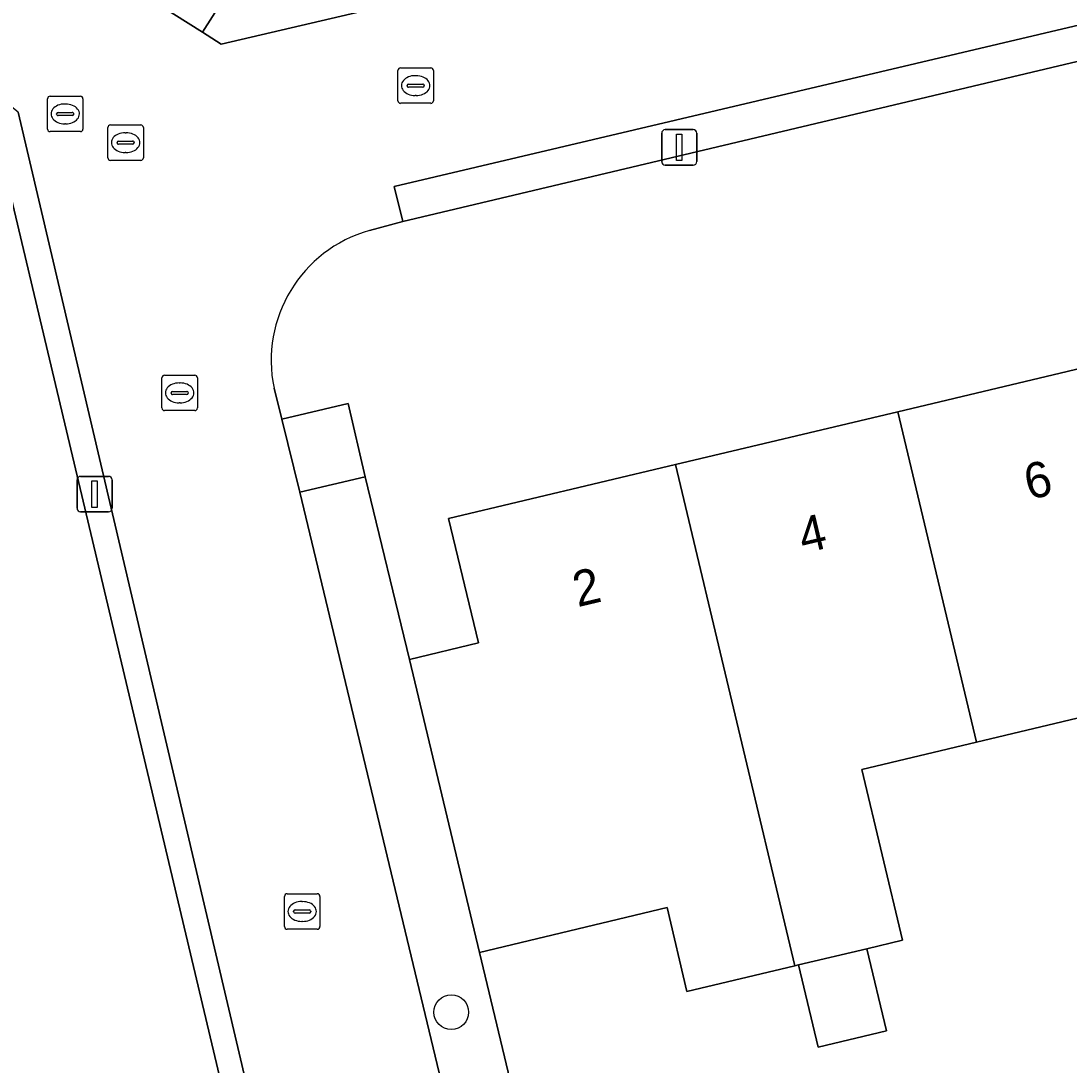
# Model space of a CAD drawing. Extents: x 157648 to 158502, y 379212 to 380938.
# Drawn here: x 158245.9 to 158275.45, y 380803.12 to 380832.57 of the extents above; entities that cross this region are included whole.
import ezdxf

# ---------------------------------------------------------------- set-up
doc = ezdxf.new("R2010")
doc.units = 0
for name, color, linetype in [('IMGEO_Boom', 7, 'Continuous'), ('IMGEO_Erf', 7, 'Continuous'), ('IMGEO_Hek', 7, 'Continuous'), ('IMGEO_Kolk', 7, 'Continuous'), ('IMGEO_Lichtmast', 7, 'Continuous'), ('IMGEO_Pand', 7, 'Continuous'), ('IMGEO_Pand_nummerreeks', 7, 'Continuous'), ('IMGEO_Parkeervlak_open', 7, 'Continuous'), ('IMGEO_Rijbaan_lokaal_open', 7, 'Continuous'), ('IMGEO_Rioolput', 7, 'Continuous'), ('IMGEO_Voetpad_open', 7, 'Continuous')]:
    doc.layers.add(name, color=color, linetype=linetype)

msp = doc.modelspace()

# ---------------------------------------------------------------- linework, layer by layer
at = {"layer": 'IMGEO_Boom'}
msp.add_circle((158258.035, 380804.614), 0.489, dxfattribs=at)
at = {"layer": 'IMGEO_Erf'}
for points in [[(158312.07, 380840.074), (158256.672, 380826.915), (158255.725, 380826.659)], [(158253.038, 380822.214), (158253.257, 380821.342), (158255.128, 380821.779), (158255.611, 380819.715), (158256.852, 380814.564), (158258.797, 380815.029), (158257.957, 380818.539), (158264.358, 380820.06), (158270.624, 380821.549), (158277.009, 380823.066), (158278.013, 380818.841), (158278.138, 380818.315), (158281.104, 380819.02), (158280.977, 380819.556), (158279.419, 380826.113), (158285.707, 380827.607), (158291.999, 380829.102), (158298.275, 380830.594), (158304.745, 380832.131), (158306.303, 380825.574), (158306.43, 380825.041), (158309.351, 380825.735)], [(158241.023, 380785.136), (158254.914, 380788.414), (158245.325, 380828.86)], [(158276.072, 380812.996), (158272.84, 380812.228), (158269.609, 380811.46), (158270.754, 380806.643), (158269.749, 380806.404), (158270.299, 380804.088), (158268.374, 380803.631), (158267.824, 380805.947), (158267.718, 380805.922), (158264.678, 380805.199), (158264.116, 380807.565), (158258.829, 380806.3), (158262.059, 380792.802), (158264.211, 380793.312), (158263.483, 380796.377), (158269.634, 380797.837), (158269.909, 380796.676), (158278.284, 380798.647)]]:
    msp.add_lwpolyline(points, dxfattribs=at)
msp.add_arc((158256.771, 380822.992), 3.814, 105.9256, 191.7686, dxfattribs=at)
at = {"layer": 'IMGEO_Hek'}
msp.add_lwpolyline([(158262.059, 380792.802), (158258.829, 380806.3)], dxfattribs=at)
at = {"layer": 'IMGEO_Kolk'}
for p, q in [((158256.53, 380830.319), (158256.53, 380831.171)), ((158256.605, 380831.245), (158257.457, 380831.245)), ((158257.018, 380831.025), (158257.043, 380831.025)), ((158257.531, 380831.171), (158257.531, 380830.319)), ((158256.789, 380830.739), (158256.789, 380830.751)), ((158257.227, 380830.702), (158256.829, 380830.702)), ((158256.832, 380830.788), (158257.23, 380830.788)), ((158257.273, 380830.751), (158257.273, 380830.739)), ((158257.041, 380830.465), (158257.016, 380830.465)), ((158257.457, 380830.245), (158256.605, 380830.245)), ((158249.877, 380821.653), (158249.877, 380822.505)), ((158249.952, 380822.579), (158250.804, 380822.579)), ((158250.878, 380822.505), (158250.878, 380821.653)), ((158250.179, 380822.122), (158250.577, 380822.122)), ((158250.365, 380822.359), (158250.39, 380822.359)), ((158250.136, 380822.073), (158250.136, 380822.085)), ((158250.574, 380822.036), (158250.176, 380822.036)), ((158250.62, 380822.085), (158250.62, 380822.073)), ((158250.804, 380821.579), (158249.952, 380821.579)), ((158250.388, 380821.799), (158250.363, 380821.799)), ((158253.406, 380807.954), (158254.258, 380807.954)), ((158253.331, 380807.028), (158253.331, 380807.88)), ((158253.819, 380807.734), (158253.844, 380807.734)), ((158254.332, 380807.88), (158254.332, 380807.028)), ((158253.59, 380807.448), (158253.59, 380807.46)), ((158254.028, 380807.411), (158253.63, 380807.411)), ((158253.633, 380807.497), (158254.031, 380807.497)), ((158254.074, 380807.46), (158254.074, 380807.448)), ((158253.842, 380807.174), (158253.817, 380807.174)), ((158254.258, 380806.954), (158253.406, 380806.954))]:
    msp.add_line(p, q, dxfattribs=at)
for points in [[(158256.53, 380830.319), (158256.53, 380831.171)], [(158256.605, 380831.245), (158257.457, 380831.245)], [(158257.531, 380831.171), (158257.531, 380830.319)], [(158257.457, 380830.245), (158256.605, 380830.245)], [(158249.877, 380821.653), (158249.877, 380822.505)], [(158249.952, 380822.579), (158250.804, 380822.579)], [(158250.878, 380822.505), (158250.878, 380821.653)], [(158250.804, 380821.579), (158249.952, 380821.579)], [(158253.406, 380807.954), (158254.258, 380807.954)], [(158253.331, 380807.028), (158253.331, 380807.88)], [(158254.332, 380807.88), (158254.332, 380807.028)], [(158254.258, 380806.954), (158253.406, 380806.954)]]:
    msp.add_lwpolyline(points, dxfattribs=at)
for centre, radius, start, end in [((158256.607, 380831.169), 0.0765, 91.552, 178.448), ((158256.607, 380831.169), 0.0765, 91.552, 178.448), ((158257.455, 380831.169), 0.0765, 1.552, 88.448), ((158257.455, 380831.169), 0.0765, 1.552, 88.448), ((158256.829, 380830.748), 0.0403, 85.8775, 175.7526), ((158256.826, 380830.738), 0.0366, 178.938, 274.7102), ((158257.23, 380830.745), 0.043, 264.8664, 352.4533), ((158257.234, 380830.75), 0.0386, 1.7309, 96.639), ((158256.607, 380830.321), 0.0765, 181.552, 268.448), ((158256.607, 380830.321), 0.0765, 181.552, 268.448), ((158257.455, 380830.321), 0.0765, 271.552, 358.448), ((158257.455, 380830.321), 0.0765, 271.552, 358.448), ((158249.954, 380822.503), 0.0765, 91.552, 178.448), ((158249.954, 380822.503), 0.0765, 91.552, 178.448), ((158250.802, 380822.503), 0.0765, 1.552, 88.448), ((158250.802, 380822.503), 0.0765, 1.552, 88.448), ((158250.176, 380822.082), 0.0403, 85.8775, 175.7526), ((158250.581, 380822.084), 0.0386, 1.7309, 96.639), ((158250.173, 380822.072), 0.0366, 178.938, 274.7102), ((158250.577, 380822.079), 0.043, 264.8664, 352.4533), ((158249.954, 380821.655), 0.0765, 181.552, 268.448), ((158249.954, 380821.655), 0.0765, 181.552, 268.448), ((158250.802, 380821.655), 0.0765, 271.552, 358.448), ((158250.802, 380821.655), 0.0765, 271.552, 358.448), ((158253.408, 380807.878), 0.0765, 91.552, 178.448), ((158253.408, 380807.878), 0.0765, 91.552, 178.448), ((158254.256, 380807.878), 0.0765, 1.552, 88.448), ((158254.256, 380807.878), 0.0765, 1.552, 88.448), ((158253.63, 380807.457), 0.0403, 85.8775, 175.7526), ((158253.627, 380807.447), 0.0366, 178.938, 274.7102), ((158254.031, 380807.454), 0.043, 264.8664, 352.4533), ((158254.035, 380807.459), 0.0386, 1.7309, 96.639), ((158253.408, 380807.03), 0.0765, 181.552, 268.448), ((158253.408, 380807.03), 0.0765, 181.552, 268.448), ((158254.256, 380807.03), 0.0765, 271.552, 358.448), ((158254.256, 380807.03), 0.0765, 271.552, 358.448)]:
    msp.add_arc(centre, radius, start, end, dxfattribs=at)
for centre, major_axis, ratio, start_param, end_param in [((158257.017, 380830.745), (-0.387, 0.002), 0.722429, 4.712389, 7.853982), ((158257.042, 380830.745), (-0.39, 0.002), 0.717154, 1.570796, 4.712389), ((158250.364, 380822.079), (-0.387, 0.002), 0.722429, 4.712389, 7.853982), ((158250.389, 380822.079), (-0.39, 0.002), 0.717154, 1.570796, 4.712389), ((158253.818, 380807.454), (-0.387, 0.002), 0.722429, 4.712389, 7.853982), ((158253.843, 380807.454), (-0.39, 0.002), 0.717154, 1.570796, 4.712389)]:
    msp.add_ellipse(centre, major_axis=major_axis, ratio=ratio, start_param=start_param, end_param=end_param, dxfattribs=at)
at = {"layer": 'IMGEO_Lichtmast'}
for p, q in [((158264.065, 380829.503), (158264.855, 380829.503)), ((158264.855, 380829.503), (158264.065, 380829.503)), ((158263.965, 380828.603), (158263.965, 380829.403)), ((158263.965, 380829.403), (158263.965, 380828.603)), ((158264.955, 380829.403), (158264.955, 380828.603)), ((158264.955, 380828.603), (158264.955, 380829.403)), ((158264.855, 380828.503), (158264.065, 380828.503)), ((158264.065, 380828.503), (158264.855, 380828.503)), ((158247.485, 380818.825), (158247.485, 380819.625)), ((158247.485, 380819.625), (158247.485, 380818.825)), ((158247.585, 380819.725), (158248.375, 380819.725)), ((158248.375, 380819.725), (158247.585, 380819.725)), ((158248.475, 380819.625), (158248.475, 380818.825)), ((158248.475, 380818.825), (158248.475, 380819.625)), ((158248.375, 380818.725), (158247.585, 380818.725)), ((158247.585, 380818.725), (158248.375, 380818.725))]:
    msp.add_line(p, q, dxfattribs=at)
for points in [[(158264.385, 380829.378), (158264.535, 380829.378), (158264.535, 380828.628), (158264.385, 380828.628), (158264.385, 380829.378)], [(158247.905, 380819.6), (158248.055, 380819.6), (158248.055, 380818.85), (158247.905, 380818.85), (158247.905, 380819.6)]]:
    msp.add_lwpolyline(points, dxfattribs=at)
for centre, start, end in [((158264.065, 380829.403), 90, 180), ((158264.065, 380829.403), 90, 180), ((158264.855, 380829.403), 0, 90), ((158264.855, 380829.403), 360, 90), ((158264.065, 380828.603), 180, 270), ((158264.065, 380828.603), 180, 270), ((158264.855, 380828.603), 270, 0), ((158264.855, 380828.603), 270, 0), ((158247.585, 380819.625), 90, 180), ((158247.585, 380819.625), 90, 180), ((158248.375, 380819.625), 0, 90), ((158248.375, 380819.625), 360, 90), ((158247.585, 380818.825), 180, 270), ((158247.585, 380818.825), 180, 270), ((158248.375, 380818.825), 270, 0), ((158248.375, 380818.825), 270, 0)]:
    msp.add_arc(centre, 0.1, start, end, dxfattribs=at)
at = {"layer": 'IMGEO_Pand'}
for points in [[(158270.624, 380821.549), (158272.84, 380812.228), (158276.072, 380812.996), (158277.218, 380808.173), (158280.326, 380808.912), (158279.785, 380811.305), (158278.138, 380818.315), (158278.013, 380818.841), (158277.009, 380823.066)], [(158270.624, 380821.549), (158264.358, 380820.06), (158267.718, 380805.922), (158267.824, 380805.947), (158269.749, 380806.404), (158270.754, 380806.643), (158269.609, 380811.46), (158272.84, 380812.228)], [(158264.358, 380820.06), (158257.957, 380818.539), (158258.797, 380815.029), (158256.852, 380814.564), (158258.829, 380806.3), (158264.116, 380807.565), (158264.678, 380805.199), (158267.718, 380805.922)], [(158269.749, 380806.404), (158267.824, 380805.947), (158268.374, 380803.631), (158270.299, 380804.088)]]:
    msp.add_lwpolyline(points, close=True, dxfattribs=at)
at = {"layer": 'IMGEO_Parkeervlak_open'}
for points in [[(158262.259, 380836.459), (158252.315, 380834.11), (158252.238, 380834.159), (158251.024, 380832.251), (158251.543, 380831.91), (158262.698, 380834.525)], [(158260.269, 380792.168), (158262.099, 380792.614), (158262.059, 380792.802), (158258.829, 380806.3), (158256.852, 380814.564), (158255.611, 380819.715), (158253.764, 380819.277)]]:
    msp.add_lwpolyline(points, close=True, dxfattribs=at)
at = {"layer": 'IMGEO_Rijbaan_lokaal_open'}
for points in [[(158335.368, 380870.628), (158334.663, 380873.585), (158334.173, 380875.639), (158326.838, 380874.024), (158324.642, 380870.454), (158323.37, 380870.177), (158323.395, 380870.062), (158311.628, 380867.312), (158313.386, 380859.917), (158311.51, 380857.513), (158287.237, 380851.686), (158284.341, 380839.582), (158282.13, 380839.078), (158264.466, 380834.939), (158262.698, 380834.525), (158251.543, 380831.91), (158251.024, 380832.251), (158244.769, 380836.177)], [(158255.725, 380826.659), (158256.672, 380826.915), (158256.423, 380827.895), (158322.34, 380843.453), (158317.438, 380864.207), (158335.841, 380868.585), (158335.368, 380870.628)], [(158245.826, 380829.995), (158255.555, 380788.565), (158258.195, 380789.188), (158260.834, 380789.811), (158260.269, 380792.168), (158253.764, 380819.277), (158253.257, 380821.342), (158253.038, 380822.214)]]:
    msp.add_lwpolyline(points, dxfattribs=at)
msp.add_arc((158256.771, 380822.992), 3.814, 105.9256, 191.7686, dxfattribs=at)
at = {"layer": 'IMGEO_Rioolput'}
for p, q in [((158246.651, 380829.52), (158246.651, 380830.372)), ((158246.726, 380830.446), (158247.578, 380830.446)), ((158247.652, 380830.372), (158247.652, 380829.52)), ((158247.139, 380830.226), (158247.164, 380830.226)), ((158246.91, 380829.94), (158246.91, 380829.952)), ((158247.348, 380829.903), (158246.95, 380829.903)), ((158246.953, 380829.989), (158247.351, 380829.989)), ((158247.394, 380829.952), (158247.394, 380829.94)), ((158247.162, 380829.666), (158247.137, 380829.666)), ((158248.353, 380828.71), (158248.353, 380829.562)), ((158248.428, 380829.636), (158249.28, 380829.636)), ((158249.354, 380829.562), (158249.354, 380828.71)), ((158247.578, 380829.446), (158246.726, 380829.446)), ((158248.841, 380829.416), (158248.866, 380829.416)), ((158248.612, 380829.13), (158248.612, 380829.142)), ((158249.05, 380829.093), (158248.652, 380829.093)), ((158248.655, 380829.179), (158249.053, 380829.179)), ((158249.096, 380829.142), (158249.096, 380829.13)), ((158249.28, 380828.636), (158248.428, 380828.636)), ((158248.864, 380828.856), (158248.839, 380828.856))]:
    msp.add_line(p, q, dxfattribs=at)
for points in [[(158246.651, 380829.52), (158246.651, 380830.372)], [(158246.726, 380830.446), (158247.578, 380830.446)], [(158247.652, 380830.372), (158247.652, 380829.52)], [(158248.353, 380828.71), (158248.353, 380829.562)], [(158248.428, 380829.636), (158249.28, 380829.636)], [(158249.354, 380829.562), (158249.354, 380828.71)], [(158247.578, 380829.446), (158246.726, 380829.446)], [(158249.28, 380828.636), (158248.428, 380828.636)]]:
    msp.add_lwpolyline(points, dxfattribs=at)
for centre, radius, start, end in [((158246.728, 380830.37), 0.0765, 91.552, 178.448), ((158246.728, 380830.37), 0.0765, 91.552, 178.448), ((158247.576, 380830.37), 0.0765, 1.552, 88.448), ((158247.576, 380830.37), 0.0765, 1.552, 88.448), ((158246.95, 380829.949), 0.0403, 85.8775, 175.7526), ((158246.947, 380829.939), 0.0366, 178.938, 274.7102), ((158247.351, 380829.946), 0.043, 264.8664, 352.4533), ((158247.355, 380829.951), 0.0386, 1.7309, 96.639), ((158246.728, 380829.522), 0.0765, 181.552, 268.448), ((158246.728, 380829.522), 0.0765, 181.552, 268.448), ((158247.576, 380829.522), 0.0765, 271.552, 358.448), ((158247.576, 380829.522), 0.0765, 271.552, 358.448), ((158248.43, 380829.56), 0.0765, 91.552, 178.448), ((158248.43, 380829.56), 0.0765, 91.552, 178.448), ((158249.278, 380829.56), 0.0765, 1.552, 88.448), ((158249.278, 380829.56), 0.0765, 1.552, 88.448), ((158248.652, 380829.139), 0.0403, 85.8775, 175.7526), ((158248.649, 380829.129), 0.0366, 178.938, 274.7102), ((158249.053, 380829.136), 0.043, 264.8664, 352.4533), ((158249.057, 380829.141), 0.0386, 1.7309, 96.639), ((158248.43, 380828.712), 0.0765, 181.552, 268.448), ((158248.43, 380828.712), 0.0765, 181.552, 268.448), ((158249.278, 380828.712), 0.0765, 271.552, 358.448), ((158249.278, 380828.712), 0.0765, 271.552, 358.448)]:
    msp.add_arc(centre, radius, start, end, dxfattribs=at)
for centre, major_axis, ratio, start_param, end_param in [((158247.138, 380829.946), (-0.387, 0.002), 0.722429, 4.712389, 7.853982), ((158247.163, 380829.946), (-0.39, 0.002), 0.717154, 1.570796, 4.712389), ((158248.84, 380829.136), (-0.387, 0.002), 0.722429, 4.712389, 7.853982), ((158248.865, 380829.136), (-0.39, 0.002), 0.717154, 1.570796, 4.712389)]:
    msp.add_ellipse(centre, major_axis=major_axis, ratio=ratio, start_param=start_param, end_param=end_param, dxfattribs=at)
at = {"layer": 'IMGEO_Voetpad_open'}
for points in [[(158321.132, 380857.819), (158320.425, 380860.796), (158320.132, 380862.029), (158320.751, 380864.05), (158335.303, 380867.521), (158336.047, 380867.696), (158335.841, 380868.585), (158317.438, 380864.207), (158322.34, 380843.453), (158256.423, 380827.895), (158256.672, 380826.915), (158312.07, 380840.074), (158320.897, 380842.175), (158321.058, 380841.488), (158322.972, 380841.959), (158324.771, 380842.402), (158324.11, 380845.231), (158322.701, 380851.22)], [(158248.365, 380844.076), (158247.588, 380847.376), (158245.997, 380853.936), (158245.406, 380856.682), (158244.802, 380859.24), (158243.858, 380863.23), (158243.027, 380866.846), (158242.147, 380866.636), (158242.434, 380865.423), (158244.113, 380858.126), (158239.919, 380857.157), (158240.979, 380852.604), (158245.164, 380853.578), (158246.294, 380848.786), (158242.114, 380847.802), (158244.769, 380836.177), (158251.024, 380832.251), (158252.238, 380834.159), (158247.001, 380837.483), (158246.795, 380837.437), (158246.104, 380840.37), (158245.396, 380843.377)], [(158245.826, 380829.995), (158244.724, 380830.856), (158245.325, 380828.86), (158254.914, 380788.414), (158255.555, 380788.565)], [(158253.257, 380821.342), (158253.764, 380819.277), (158255.611, 380819.715), (158255.128, 380821.779)]]:
    msp.add_lwpolyline(points, close=True, dxfattribs=at)

# ---------------------------------------------------------------- texts
at = {"layer": 'IMGEO_Pand_nummerreeks'}
for s, rotation, p in [('6', 13.366, (158274.319, 380819.056)), ('4', 13.3671, (158267.958, 380817.544)), ('2', 13.366, (158261.596, 380816.033))]:
    msp.add_text(s, height=1, rotation=rotation, dxfattribs=at).set_placement(p)

doc.saveas('drawing.dxf')
